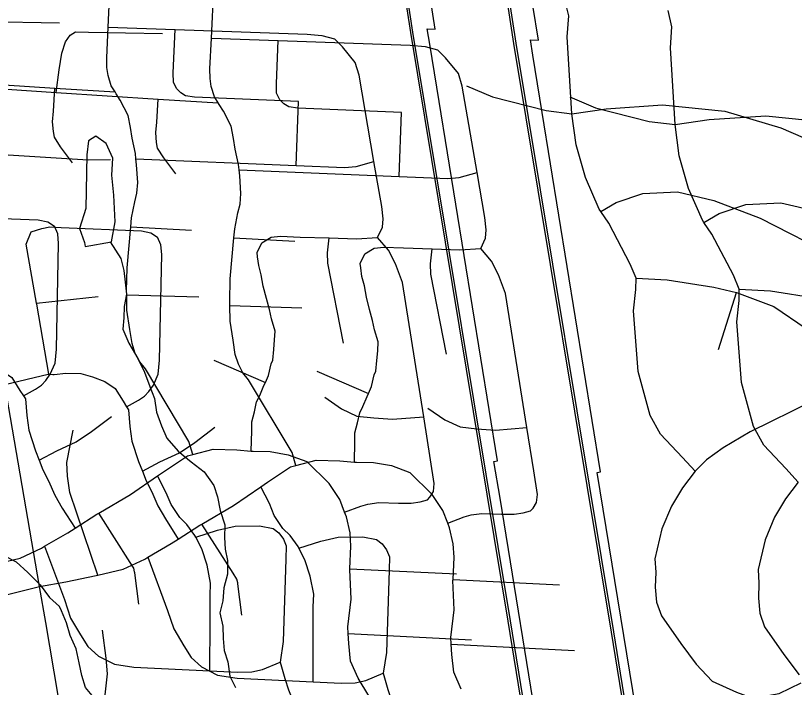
# Model space of a CAD drawing. Extents: x -38.2 to 41.9, y -4 to 24.9.
# Drawn here: x 7.557 to 8.21, y 15.311 to 15.874 of the extents above; entities that cross this region are included whole.
import ezdxf

# ---------------------------------------------------------------- set-up
doc = ezdxf.new("R2010")
doc.units = 0
for name, color, linetype in [('GM_X_City_Street', 7, 'Continuous'), ('GM_X_County_Road', 7, 'Continuous'), ('GM_X_Interstate_Location', 7, 'Continuous'), ('GM_X_Minor_Lake', 7, 'Continuous'), ('GM_X_Minor_River', 7, 'Continuous'), ('GM_X_Rail_Line', 7, 'Continuous'), ('GM_X_Rail_Line_Text', 7, 'Continuous'), ('GM_X_State_Location', 7, 'Continuous'), ('GM_X_Township_Road', 7, 'Continuous'), ('GM_X_Township_Road_Text', 7, 'Continuous')]:
    doc.layers.add(name, color=color, linetype=linetype)

msp = doc.modelspace()

# ---------------------------------------------------------------- linework, layer by layer
at = {"layer": 'GM_X_City_Street'}
for p, q in [((7.65386, 15.697), (7.70477, 15.69416)), ((7.65038, 15.64003), (7.7109, 15.63826)), ((7.72342, 15.58513), (7.76665, 15.56636)), ((7.83755, 15.41018), (7.92679, 15.40586)), ((7.83605, 15.35595), (7.93944, 15.35065))]:
    msp.add_line(p, q, dxfattribs=at)
for points in [[(7.70574, 15.50596), (7.70252, 15.51694), (7.66602, 15.57782), (7.66142, 15.58372), (7.65753, 15.59081), (7.6549, 15.59906), (7.65309, 15.61096), (7.65062, 15.62712), (7.65038, 15.64003), (7.65031, 15.64337), (7.65079, 15.6626), (7.65386, 15.697), (7.65453, 15.7045), (7.65717, 15.71786), (7.659, 15.72522), (7.65967, 15.73406), (7.65875, 15.74902), (7.65817, 15.75408), (7.65767, 15.75851), (7.65496, 15.7713), (7.65349, 15.78034), (7.6516, 15.79045), (7.64496, 15.80306), (7.64156, 15.80861), (7.64064, 15.81007), (7.63745, 15.81515), (7.63474, 15.82378), (7.63383, 15.83062), (7.63363, 15.83875), (7.63488, 15.86446), (7.63693, 15.90672)], [(7.50475, 15.81884), (7.50719, 15.83784), (7.50959, 15.85178), (7.51254, 15.86125), (7.51643, 15.8669), (7.52095, 15.8696), (7.53189, 15.86931), (7.59396, 15.86817)], [(7.63488, 15.86446), (7.691, 15.8625), (7.8017, 15.85855), (7.81409, 15.85753), (7.82464, 15.85472), (7.83135, 15.84795)], [(7.79251, 15.74833), (7.79432, 15.80193), (7.70738, 15.80558), (7.69977, 15.80692), (7.69567, 15.8094), (7.69236, 15.81278), (7.6896, 15.81811), (7.6894, 15.82624), (7.691, 15.8625)], [(7.86074, 15.68797), (7.86477, 15.69654), (7.86537, 15.70368), (7.86423, 15.71394), (7.85771, 15.75163), (7.84518, 15.82421), (7.84209, 15.83485), (7.83135, 15.84795)], [(7.42112, 15.81089), (7.43411, 15.81661), (7.44015, 15.81989), (7.44887, 15.82217), (7.45372, 15.82195), (7.46343, 15.82151), (7.50475, 15.81884), (7.59024, 15.81332), (7.64064, 15.81007)], [(7.60502, 15.75057), (7.59495, 15.76402), (7.58979, 15.77213), (7.58897, 15.77679), (7.58831, 15.78513), (7.58908, 15.79406), (7.59024, 15.81332)], [(7.65817, 15.75408), (7.79251, 15.74833), (7.83312, 15.74659), (7.8428, 15.74742), (7.85771, 15.75163)], [(7.48367, 15.70202), (7.49278, 15.70485), (7.49938, 15.70602), (7.50899, 15.70543), (7.57623, 15.70271), (7.5842, 15.70107), (7.58975, 15.69748)], [(7.56384, 15.55525), (7.57385, 15.56069), (7.57896, 15.56402), (7.5826, 15.56798), (7.5863, 15.57336), (7.59036, 15.58268), (7.59154, 15.59442), (7.59331, 15.68285), (7.59255, 15.6911), (7.58975, 15.69748)], [(7.76362, 15.68356), (7.7714, 15.68816), (7.7794, 15.68916), (7.79593, 15.6884), (7.82002, 15.68759), (7.84319, 15.68681), (7.86074, 15.68797)], [(7.8322, 15.59932), (7.81899, 15.66635), (7.81872, 15.67505), (7.82002, 15.68759)], [(7.83308, 15.45766), (7.84682, 15.46275), (7.85269, 15.46442), (7.86182, 15.46575), (7.87817, 15.46518), (7.88884, 15.4652), (7.89646, 15.46631), (7.90253, 15.46798), (7.90468, 15.47023), (7.9076, 15.4748), (7.90828, 15.48156), (7.90523, 15.50153), (7.89948, 15.5377), (7.88161, 15.65018), (7.87567, 15.66597), (7.86991, 15.67731), (7.86074, 15.68797)], [(7.75479, 15.50882), (7.75522, 15.52592), (7.75526, 15.53327), (7.75751, 15.54165), (7.75929, 15.55015), (7.76196, 15.55549), (7.76551, 15.56379), (7.76665, 15.56636), (7.76925, 15.57219), (7.77156, 15.58198), (7.77282, 15.58512), (7.77367, 15.59395), (7.77441, 15.60212), (7.77484, 15.60956), (7.77183, 15.61972), (7.77011, 15.62755), (7.76753, 15.63674), (7.7649, 15.64707), (7.76317, 15.65669), (7.76118, 15.66453), (7.7602, 15.67185), (7.75971, 15.67546), (7.76362, 15.68356)], [(7.49875, 15.58243), (7.50199, 15.58233), (7.50296, 15.58229), (7.51284, 15.58339), (7.52536, 15.58303), (7.53534, 15.58034), (7.54546, 15.57651), (7.55418, 15.57059), (7.5609, 15.55976), (7.56384, 15.55525), (7.56555, 15.55263), (7.56662, 15.5387), (7.56821, 15.52626), (7.57391, 15.50916), (7.57703, 15.5012), (7.58021, 15.49308), (7.58486, 15.48396), (7.59003, 15.47199), (7.59638, 15.46109), (7.60715, 15.44421)], [(7.81654, 15.55408), (7.8306, 15.54428), (7.84343, 15.53824), (7.85749, 15.53675), (7.87316, 15.53557), (7.89948, 15.5377)], [(7.57703, 15.5012), (7.59168, 15.509), (7.6081, 15.51655), (7.62094, 15.52523), (7.63777, 15.53795)], [(7.49088, 15.40438), (7.51284, 15.40841), (7.53832, 15.4136), (7.53965, 15.41392), (7.56102, 15.41903), (7.57899, 15.42745), (7.58156, 15.42894), (7.60117, 15.44037), (7.60715, 15.44421), (7.62525, 15.45582), (7.62702, 15.45686), (7.65358, 15.47238), (7.67635, 15.48804), (7.68205, 15.49195), (7.70133, 15.50483), (7.70574, 15.50596), (7.72282, 15.51032), (7.74262, 15.50986), (7.75479, 15.50882), (7.75651, 15.50867), (7.77073, 15.5085), (7.78586, 15.50583), (7.80133, 15.50012), (7.82018, 15.48159)], [(7.72016, 15.32445), (7.7203, 15.3653), (7.72035, 15.38729), (7.72072, 15.39793), (7.71775, 15.41309), (7.7134, 15.42672), (7.70829, 15.43667), (7.70763, 15.43797), (7.70093, 15.44728), (7.69482, 15.45307), (7.68754, 15.46392), (7.68359, 15.47394), (7.67635, 15.48804)], [(7.85353, 15.30361), (7.84442, 15.31842), (7.83812, 15.33261), (7.83652, 15.34733), (7.83605, 15.35595), (7.83575, 15.36154), (7.83847, 15.38473), (7.83751, 15.40943), (7.83755, 15.41018), (7.83838, 15.42903), (7.83776, 15.4403), (7.83461, 15.45367), (7.83308, 15.45766), (7.82906, 15.46812), (7.82018, 15.48159)], [(7.66054, 15.38047), (7.65712, 15.4067), (7.65706, 15.40755), (7.65626, 15.41052), (7.6532, 15.41549), (7.62702, 15.45686)], [(7.70829, 15.43667), (7.72663, 15.44255), (7.74128, 15.44595), (7.76179, 15.4462), (7.77329, 15.444), (7.77799, 15.44036), (7.78178, 15.43506), (7.78414, 15.42929), (7.78394, 15.41825), (7.78171, 15.34909), (7.77907, 15.33177), (7.78295, 15.31798), (7.786, 15.30867), (7.78954, 15.30008), (7.79383, 15.29137), (7.80736, 15.27168)], [(7.58156, 15.42894), (7.59822, 15.38436), (7.60333, 15.36881), (7.61168, 15.35478), (7.61788, 15.34484), (7.62661, 15.33693), (7.64006, 15.33), (7.65642, 15.32755), (7.72016, 15.32445), (7.7437, 15.32331), (7.75541, 15.32355), (7.76439, 15.32564), (7.77907, 15.33177)]]:
    msp.add_lwpolyline(points, dxfattribs=at)
at = {"layer": 'GM_X_County_Road'}
for points in [[(7.99797, 15.25738), (7.96341, 15.46925), (7.95837, 15.50015), (7.96127, 15.5007), (7.91233, 15.80197), (7.90451, 15.85007), (7.90242, 15.86294), (7.9091, 15.86265), (7.9045, 15.89178)], [(8.21425, 15.14407), (8.19697, 15.14477), (8.17712, 15.14558), (8.15828, 15.14569), (8.15417, 15.14554), (8.13371, 15.14643), (8.11224, 15.14737), (8.10095, 15.14787), (8.08445, 15.24819), (8.04989, 15.46006), (8.04485, 15.49096), (8.04775, 15.49151), (7.9988, 15.79278), (7.99099, 15.84088), (7.9889, 15.85376), (7.99558, 15.85346), (7.99097, 15.88259)]]:
    msp.add_lwpolyline(points, dxfattribs=at)
at = {"layer": 'GM_X_Interstate_Location'}
for p, q in [((7.74033, 15.68781), (7.79125, 15.68497)), ((7.57486, 15.63292), (7.6264, 15.63858)), ((7.73685, 15.63084), (7.79738, 15.62907)), ((7.8099, 15.57594), (7.85313, 15.55717)), ((7.92402, 15.40099), (8.01327, 15.39667)), ((7.92253, 15.34676), (8.02591, 15.34146))]:
    msp.add_line(p, q, dxfattribs=at)
for points in [[(7.79222, 15.49677), (7.789, 15.50775), (7.7525, 15.56863), (7.7479, 15.57453), (7.74401, 15.58162), (7.74138, 15.58987), (7.73956, 15.60177), (7.7371, 15.61793), (7.73685, 15.63084), (7.73679, 15.63418), (7.73727, 15.65342), (7.74033, 15.68781), (7.741, 15.69531), (7.74365, 15.70867), (7.74548, 15.71603), (7.74615, 15.72487), (7.74522, 15.73983), (7.74465, 15.74489), (7.74415, 15.74932), (7.74144, 15.76211), (7.73997, 15.77115), (7.73808, 15.78126), (7.73144, 15.79387), (7.72804, 15.79942), (7.72712, 15.80088), (7.72393, 15.80596), (7.72122, 15.81459), (7.72031, 15.82143), (7.72011, 15.82956), (7.72136, 15.85527), (7.72341, 15.89753)], [(7.59123, 15.80965), (7.59367, 15.82865), (7.59606, 15.84259), (7.59902, 15.85206), (7.60291, 15.85772), (7.60743, 15.86041), (7.61836, 15.86012), (7.68043, 15.85898)], [(7.72136, 15.85527), (7.77748, 15.85331), (7.88818, 15.84936), (7.90057, 15.84834), (7.91112, 15.84553), (7.91783, 15.83876)], [(7.87899, 15.73915), (7.8808, 15.79274), (7.79386, 15.79639), (7.78625, 15.79773), (7.78215, 15.80021), (7.77883, 15.80359), (7.77607, 15.80893), (7.77588, 15.81705), (7.77748, 15.85331)], [(7.94722, 15.67878), (7.95124, 15.68735), (7.95185, 15.69449), (7.95071, 15.70475), (7.94419, 15.74245), (7.93165, 15.81502), (7.92857, 15.82566), (7.91783, 15.83876)], [(7.50759, 15.8017), (7.52059, 15.80742), (7.52663, 15.8107), (7.53534, 15.81298), (7.5402, 15.81276), (7.54991, 15.81232), (7.59123, 15.80965), (7.67672, 15.80413), (7.72712, 15.80088)], [(7.6915, 15.74138), (7.68143, 15.75484), (7.67626, 15.76294), (7.67544, 15.7676), (7.67478, 15.77594), (7.67556, 15.78487), (7.67672, 15.80413)], [(7.51484, 15.75948), (7.6182, 15.7532), (7.63674, 15.75347)], [(7.74465, 15.74489), (7.87899, 15.73915), (7.9196, 15.73741), (7.92927, 15.73823), (7.94419, 15.74245)], [(7.57015, 15.69283), (7.57926, 15.69566), (7.58585, 15.69683), (7.59547, 15.69624), (7.66271, 15.69352), (7.67068, 15.69188), (7.67623, 15.68829)], [(7.58523, 15.57324), (7.57502, 15.63199), (7.57486, 15.63292), (7.56621, 15.68228), (7.57015, 15.69283)], [(7.65032, 15.54606), (7.66033, 15.5515), (7.66544, 15.55483), (7.66908, 15.55879), (7.67278, 15.56417), (7.67684, 15.57349), (7.67802, 15.58523), (7.67979, 15.67366), (7.67903, 15.68191), (7.67623, 15.68829)], [(7.8501, 15.67437), (7.85788, 15.67897), (7.86587, 15.67997), (7.8824, 15.67921), (7.90649, 15.6784), (7.92967, 15.67762), (7.94722, 15.67878)], [(7.84127, 15.49963), (7.8417, 15.51673), (7.84174, 15.52408), (7.84398, 15.53246), (7.84577, 15.54096), (7.84844, 15.5463), (7.85199, 15.5546), (7.85313, 15.55717), (7.85573, 15.563), (7.85803, 15.57279), (7.85929, 15.57593), (7.86015, 15.58476), (7.86089, 15.59293), (7.86131, 15.60037), (7.85831, 15.61053), (7.85659, 15.61836), (7.85401, 15.62755), (7.85138, 15.63788), (7.84965, 15.6475), (7.84766, 15.65534), (7.84667, 15.66266), (7.84618, 15.66627), (7.8501, 15.67437)], [(7.91868, 15.59013), (7.90547, 15.65716), (7.9052, 15.66586), (7.90649, 15.6784)], [(7.91955, 15.44847), (7.93329, 15.45356), (7.93917, 15.45524), (7.9483, 15.45656), (7.96465, 15.45599), (7.97532, 15.45601), (7.98294, 15.45712), (7.98901, 15.45879), (7.99116, 15.46104), (7.99408, 15.46561), (7.99475, 15.47237), (7.99171, 15.49234), (7.98596, 15.52851), (7.96809, 15.64099), (7.96214, 15.65678), (7.95638, 15.66812), (7.94722, 15.67878)], [(7.54829, 15.5646), (7.58458, 15.57326), (7.58523, 15.57324)], [(7.58523, 15.57324), (7.58847, 15.57314), (7.58944, 15.5731), (7.59931, 15.5742), (7.61183, 15.57384), (7.62182, 15.57115), (7.63194, 15.56732), (7.64066, 15.5614), (7.64738, 15.55057), (7.65032, 15.54606), (7.65202, 15.54345), (7.65309, 15.52951), (7.65469, 15.51707), (7.66039, 15.49997), (7.66351, 15.49201), (7.66669, 15.48389), (7.67134, 15.47477), (7.67651, 15.4628), (7.68286, 15.4519), (7.69363, 15.43502)], [(7.90301, 15.54489), (7.91708, 15.53509), (7.92991, 15.52905), (7.94397, 15.52756), (7.95963, 15.52638), (7.98596, 15.52851)], [(7.62613, 15.40473), (7.60282, 15.47407), (7.60062, 15.48787), (7.60019, 15.49912), (7.60552, 15.52641)], [(7.66351, 15.49201), (7.67815, 15.49981), (7.69458, 15.50736), (7.70741, 15.51604), (7.72425, 15.52876)], [(7.57736, 15.39519), (7.59931, 15.39922), (7.6248, 15.40441), (7.62613, 15.40473), (7.6475, 15.40984), (7.66546, 15.41826), (7.66804, 15.41976), (7.68765, 15.43118), (7.69363, 15.43502), (7.71173, 15.44663), (7.7135, 15.44767), (7.74005, 15.4632), (7.76283, 15.47885), (7.76852, 15.48276), (7.78781, 15.49564), (7.79222, 15.49677), (7.80929, 15.50113), (7.8291, 15.50067), (7.84127, 15.49963), (7.84299, 15.49948), (7.85721, 15.49931), (7.87234, 15.49664), (7.8878, 15.49093), (7.90666, 15.4724)], [(7.80664, 15.31527), (7.80678, 15.35611), (7.80683, 15.3781), (7.8072, 15.38874), (7.80423, 15.4039), (7.79987, 15.41753), (7.79477, 15.42749), (7.79411, 15.42878), (7.78741, 15.43809), (7.7813, 15.44388), (7.77402, 15.45473), (7.77007, 15.46475), (7.76283, 15.47885)], [(7.9309, 15.30923), (7.92459, 15.32342), (7.923, 15.33814), (7.92253, 15.34676), (7.92223, 15.35235), (7.92495, 15.37554), (7.92399, 15.40024), (7.92402, 15.40099), (7.92486, 15.41984), (7.92424, 15.43111), (7.92108, 15.44449), (7.91955, 15.44847), (7.91553, 15.45893), (7.90666, 15.4724)], [(7.74702, 15.37128), (7.7436, 15.39751), (7.74354, 15.39836), (7.74274, 15.40133), (7.73968, 15.4063), (7.7135, 15.44767)], [(7.79477, 15.42749), (7.81311, 15.43336), (7.82776, 15.43676), (7.84827, 15.43701), (7.85977, 15.43481), (7.86447, 15.43117), (7.86826, 15.42588), (7.87062, 15.4201), (7.87042, 15.40906), (7.86819, 15.3399), (7.86555, 15.32258), (7.86942, 15.30879), (7.87247, 15.29948), (7.87602, 15.29089), (7.88031, 15.28218), (7.89384, 15.26249)], [(7.66804, 15.41976), (7.6847, 15.37517), (7.6898, 15.35962), (7.69816, 15.34559), (7.70436, 15.33565), (7.71309, 15.32774), (7.72653, 15.32081), (7.74289, 15.31836), (7.80664, 15.31527), (7.83018, 15.31412), (7.84188, 15.31436), (7.85087, 15.31645), (7.86555, 15.32258)], [(7.54474, 15.38725), (7.57736, 15.39519)], [(7.6322, 15.30438), (7.63424, 15.32191), (7.63304, 15.33501), (7.62997, 15.35867)]]:
    msp.add_lwpolyline(points, dxfattribs=at)
at = {"layer": 'GM_X_Minor_Lake'}
for points in [[(7.63763, 15.68444), (7.64075, 15.70112), (7.63974, 15.72352), (7.63794, 15.74023), (7.63878, 15.75465), (7.63318, 15.76683), (7.6245, 15.77297), (7.61843, 15.76921), (7.61685, 15.75746), (7.61622, 15.7123), (7.61083, 15.69563), (7.61492, 15.68384), (7.61566, 15.68041)], [(7.61566, 15.68041), (7.63763, 15.68444)]]:
    msp.add_lwpolyline(points, dxfattribs=at)
at = {"layer": 'GM_X_Minor_River'}
for points in [[(7.63652, 15.68423), (7.6455, 15.67034), (7.64809, 15.66045), (7.64917, 15.65058), (7.65025, 15.64032), (7.6483, 15.63008), (7.64787, 15.6206), (7.64706, 15.61112), (7.65229, 15.59931), (7.65979, 15.58636), (7.6654, 15.57493), (7.66987, 15.56313), (7.6736, 15.55286), (7.67543, 15.54146), (7.67953, 15.53004), (7.68401, 15.51976), (7.69341, 15.50869), (7.70433, 15.49988), (7.71526, 15.49146), (7.72352, 15.48001), (7.7265, 15.4705), (7.7287, 15.4591), (7.7328, 15.44692), (7.73236, 15.4363), (7.73306, 15.42643), (7.7349, 15.41692), (7.73483, 15.40554), (7.73174, 15.39417), (7.73093, 15.38317), (7.72845, 15.37307)], [(7.54799, 15.42089), (7.5578, 15.41589), (7.56759, 15.40709), (7.57775, 15.39677), (7.58563, 15.38608), (7.59397, 15.37853)], [(7.7478, 15.30044), (7.73458, 15.29281), (7.72509, 15.29182), (7.7149, 15.29501), (7.70433, 15.29783), (7.69371, 15.29761), (7.68154, 15.29476), (7.67128, 15.29263), (7.65921, 15.29662), (7.64821, 15.2964), (7.63721, 15.29543), (7.6255, 15.29865), (7.61581, 15.31057), (7.61291, 15.32049), (7.6104, 15.33117), (7.6079, 15.34298), (7.60312, 15.35407), (7.59985, 15.36476), (7.59582, 15.3747), (7.59397, 15.37853)], [(7.72845, 15.37307), (7.73096, 15.36201), (7.7312, 15.35175), (7.7322, 15.34148), (7.7351, 15.33194), (7.73684, 15.32013), (7.74164, 15.31056)]]:
    msp.add_lwpolyline(points, dxfattribs=at)
at = {"layer": 'GM_X_Rail_Line'}
for points in [[(8.05915, 14.81953), (8.02338, 15.03874), (7.97037, 15.36612), (7.88857, 15.8599), (7.87112, 15.97397), (7.85732, 16.06018), (7.85134, 16.09195), (7.84818, 16.10575), (7.84551, 16.1168), (7.84275, 16.12746), (7.83822, 16.14292), (7.83177, 16.16238), (7.8226, 16.18624), (7.81734, 16.19884), (7.81209, 16.21043), (7.8003, 16.23411), (7.79682, 16.24097), (7.78981, 16.25354), (7.77975, 16.2699), (7.77638, 16.27524), (7.7706, 16.28366)], [(8.06103, 14.81983), (8.02526, 15.03904), (7.97224, 15.36642), (7.89045, 15.86019), (7.873, 15.97427), (7.8592, 16.06051), (7.8532, 16.09233), (7.85003, 16.10619), (7.84735, 16.11725), (7.84458, 16.12796), (7.84004, 16.14348), (7.83356, 16.16302), (7.82437, 16.18695), (7.81909, 16.19959), (7.81381, 16.21124), (7.80201, 16.23496), (7.79851, 16.24185), (7.79145, 16.2545), (7.78137, 16.2709), (7.77797, 16.27628), (7.77212, 16.2848)]]:
    msp.add_lwpolyline(points, dxfattribs=at)
at = {"layer": 'GM_X_Rail_Line_Text'}
for points in [[(8.14563, 14.81034), (8.10986, 15.02955), (8.05684, 15.35693), (7.97505, 15.85071), (7.9576, 15.96478), (7.9438, 16.051), (7.93782, 16.08276), (7.93466, 16.09656), (7.93198, 16.10761), (7.92923, 16.11827), (7.9247, 16.13373), (7.91824, 16.15319), (7.90908, 16.17705), (7.90382, 16.18965), (7.89857, 16.20124), (7.88678, 16.22492), (7.8833, 16.23178), (7.87629, 16.24435), (7.86623, 16.26071), (7.86286, 16.26605), (7.85708, 16.27447)], [(8.14751, 14.81064), (8.11174, 15.02985), (8.05872, 15.35723), (7.97693, 15.851), (7.95948, 15.96508), (7.94568, 16.05132), (7.93968, 16.08315), (7.93651, 16.097), (7.93383, 16.10806), (7.93106, 16.11877), (7.92652, 16.13429), (7.92004, 16.15383), (7.91084, 16.17776), (7.90557, 16.1904), (7.90029, 16.20205), (7.88848, 16.22577), (7.88498, 16.23266), (7.87793, 16.24531), (7.86785, 16.26171), (7.86445, 16.26709), (7.8586, 16.27561)]]:
    msp.add_lwpolyline(points, dxfattribs=at)
at = {"layer": 'GM_X_State_Location'}
for points in [[(8.21353, 15.48288), (8.20298, 15.49434), (8.18451, 15.51381), (8.17587, 15.52944), (8.16583, 15.56635), (8.16191, 15.61727), (8.1639, 15.63512), (8.16395, 15.64461), (8.15908, 15.65642), (8.14106, 15.69071), (8.13445, 15.70061), (8.13316, 15.70253), (8.12156, 15.72919), (8.11373, 15.75659), (8.11021, 15.78264), (8.10623, 15.84704), (8.10746, 15.86477), (8.10428, 15.87836)], [(8.02191, 15.80611), (8.04346, 15.79687), (8.08849, 15.78522), (8.11021, 15.78264), (8.13889, 15.78684), (8.18627, 15.78999), (8.23854, 15.78475), (8.28545, 15.77081), (8.30422, 15.76279), (8.33195, 15.74966), (8.35763, 15.73394), (8.38144, 15.72165), (8.40754, 15.71315), (8.43707, 15.70805), (8.45374, 15.70757), (8.46844, 15.70833)], [(8.13445, 15.70061), (8.14721, 15.70815), (8.16961, 15.71562), (8.19879, 15.71698), (8.22907, 15.70997), (8.26802, 15.69493), (8.33151, 15.66267), (8.35908, 15.64504), (8.38174, 15.62972), (8.39607, 15.61634), (8.41153, 15.59844)], [(8.16395, 15.64461), (8.19008, 15.64332), (8.22908, 15.63702), (8.24825, 15.63277), (8.27939, 15.62079), (8.30658, 15.6024), (8.32656, 15.58291), (8.33522, 15.57109), (8.34365, 15.55666)], [(8.21353, 15.48288), (8.20285, 15.46889), (8.19368, 15.45336), (8.18563, 15.43441), (8.17982, 15.40937), (8.18052, 15.39797), (8.18008, 15.38544), (8.18115, 15.37289), (8.18526, 15.36147), (8.20144, 15.33821), (8.21423, 15.32104)]]:
    msp.add_lwpolyline(points, dxfattribs=at)
at = {"layer": 'GM_X_Township_Road'}
msp.add_line((8.14651, 15.59415), (8.16178, 15.64196), dxfattribs=at)
for points in [[(8.12705, 15.49207), (8.1165, 15.50353), (8.09803, 15.523), (8.08939, 15.53863), (8.07935, 15.57554), (8.07544, 15.62646), (8.07742, 15.64431), (8.07747, 15.6538), (8.0726, 15.66561), (8.05458, 15.6999), (8.04797, 15.7098), (8.04669, 15.71172), (8.03508, 15.73838), (8.02726, 15.76578), (8.02373, 15.79182), (8.01975, 15.85623), (8.02098, 15.87396), (8.0178, 15.88755)], [(7.93543, 15.8153), (7.95698, 15.80606), (8.00202, 15.79441), (8.02373, 15.79182), (8.05241, 15.79602), (8.09979, 15.79918), (8.15206, 15.79394), (8.19897, 15.78), (8.21774, 15.77198), (8.24547, 15.75885), (8.27116, 15.74313), (8.29497, 15.73084), (8.32106, 15.72234), (8.35059, 15.71724), (8.36726, 15.71676), (8.38196, 15.71752)], [(8.04797, 15.7098), (8.06073, 15.71734), (8.08313, 15.72481), (8.11231, 15.72616), (8.14259, 15.71916), (8.18154, 15.70412), (8.24503, 15.67186), (8.2726, 15.65423), (8.29526, 15.63891), (8.30959, 15.62553), (8.32505, 15.60763)], [(8.07747, 15.6538), (8.1036, 15.65251), (8.1426, 15.64621), (8.16178, 15.64196), (8.19291, 15.62998), (8.2201, 15.61159), (8.24009, 15.5921), (8.24874, 15.58028), (8.25717, 15.56584)], [(8.22548, 15.55078), (8.17306, 15.52486), (8.15064, 15.51169), (8.13657, 15.50151), (8.12705, 15.49207)], [(8.12705, 15.49207), (8.11637, 15.47808), (8.1072, 15.46255), (8.09915, 15.4436), (8.09334, 15.41856), (8.09404, 15.40716), (8.0936, 15.39463), (8.09467, 15.38208), (8.09878, 15.37066), (8.11496, 15.3474), (8.12776, 15.33023), (8.14133, 15.31572), (8.16174, 15.30648), (8.17536, 15.30147), (8.19735, 15.30553), (8.21596, 15.31454)]]:
    msp.add_lwpolyline(points, dxfattribs=at)
at = {"layer": 'GM_X_Township_Road_Text'}
msp.add_lwpolyline([(7.67686, 14.83102), (7.64297, 15.01883), (7.61433, 15.17755), (7.60102, 15.25607), (7.59294, 15.30372), (7.58252, 15.36511), (7.57736, 15.39519), (7.54829, 15.5646), (7.53583, 15.63715), (7.51627, 15.75116), (7.51484, 15.75948), (7.50759, 15.8017), (7.49607, 15.8688), (7.47995, 15.97415), (7.45987, 16.10541), (7.44255, 16.2186), (7.43763, 16.25076)], dxfattribs=at)

doc.saveas('drawing.dxf')
